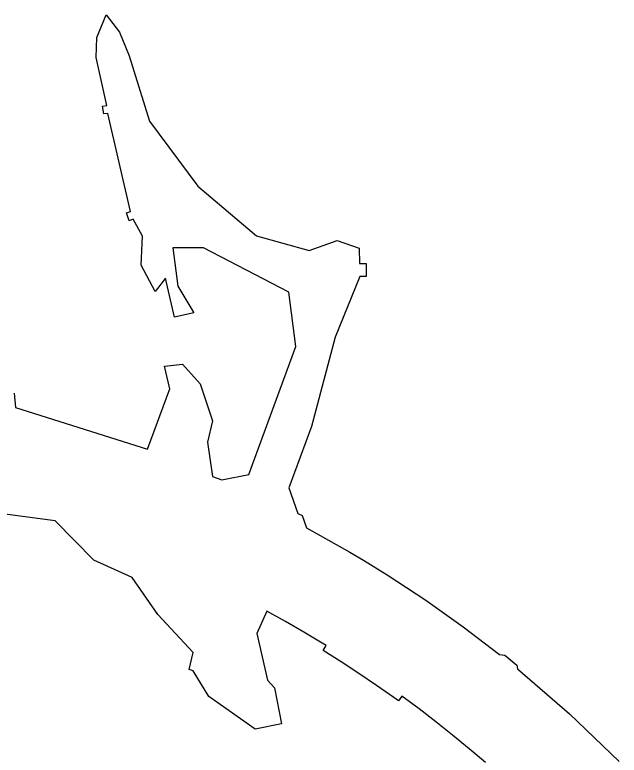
# Model space of a CAD drawing. Extents: x 2071991 to 2268989, y 436479 to 469629.
# Drawn here: x 2145926 to 2147498, y 443403 to 445328 of the extents above; entities that cross this region are included whole.
import ezdxf

# ---------------------------------------------------------------- set-up
doc = ezdxf.new("R2010")
doc.units = 0
doc.layers.add('approx_PSA', color=7, linetype='Continuous')

msp = doc.modelspace()

# ---------------------------------------------------------------- linework, layer by layer
at = {"layer": 'approx_PSA'}
for p, q in [((2146139.5, 445269.1), (2146163.8, 445328.3)), ((2146163.8, 445328.3), (2146198, 445282.7)), ((2146198, 445282.7), (2146223.6, 445221.9)), ((2146137.4, 445217.2), (2146139.5, 445269.1)), ((2146165.2, 445092.2), (2146137.4, 445217.2)), ((2146223.6, 445221.9), (2146276.2, 445052)), ((2146154.3, 445090.3), (2146165.2, 445092.2)), ((2146157, 445070.5), (2146154.3, 445090.3)), ((2146168.2, 445071.7), (2146157, 445070.5)), ((2146226.7, 444816.9), (2146168.2, 445071.7)), ((2146276.2, 445052), (2146401.6, 444882.8)), ((2146401.6, 444882.8), (2146554.6, 444753.4)), ((2146216.3, 444813.2), (2146226.7, 444816.9)), ((2146223.4, 444792.5), (2146216.3, 444813.2)), ((2146233.3, 444796.5), (2146223.4, 444792.5)), ((2146258.3, 444752.2), (2146233.3, 444796.5)), ((2146554.6, 444753.4), (2146691.5, 444715.4)), ((2146254.9, 444677.4), (2146258.3, 444752.2)), ((2146691.5, 444715.4), (2146764.5, 444740.8)), ((2146764.5, 444740.8), (2146821.4, 444721.7)), ((2146417, 444721.9), (2146337.1, 444721.9)), ((2146337.1, 444721.9), (2146349.7, 444622.2)), ((2146638.9, 444606.5), (2146417, 444721.9)), ((2146821.4, 444721.7), (2146822.2, 444681.3)), ((2146291.2, 444608.8), (2146254.9, 444677.4)), ((2146822.2, 444681.3), (2146839.7, 444681.8)), ((2146839.7, 444681.8), (2146840, 444648)), ((2146317.5, 444643.4), (2146291.2, 444608.8)), ((2146340.9, 444541.8), (2146317.5, 444643.4)), ((2146822.9, 444647.4), (2146759.3, 444489.4)), ((2146840, 444648), (2146822.9, 444647.4)), ((2146349.7, 444622.2), (2146391.8, 444553.3)), ((2146656.5, 444465.9), (2146638.9, 444606.5)), ((2146391.8, 444553.3), (2146340.9, 444541.8)), ((2146759.3, 444489.4), (2146697.2, 444257.1)), ((2146534.1, 444132.5), (2146656.5, 444465.9)), ((2146315.4, 444414.3), (2146361.7, 444419.4)), ((2146328.8, 444355.8), (2146315.4, 444414.3)), ((2146361.7, 444419.4), (2146407.7, 444368.8)), ((2146407.7, 444368.8), (2146440.3, 444272.6)), ((2146270.8, 444198.4), (2146328.8, 444355.8)), ((2145924.2, 444344.3), (2145927.6, 444307)), ((2145927.6, 444307), (2146270.8, 444198.4)), ((2146440.3, 444272.6), (2146426.8, 444216.3)), ((2146697.2, 444257.1), (2146638.4, 444097.5)), ((2146426.8, 444216.3), (2146439.8, 444127.7)), ((2146439.8, 444127.7), (2146464.6, 444118.9)), ((2146464.6, 444118.9), (2146534.1, 444132.5)), ((2146638.4, 444097.5), (2146661.7, 444031.2)), ((2146030.6, 444011.9), (2145719.3, 444053.1)), ((2146661.7, 444031.2), (2146673.3, 444026.3)), ((2146673.3, 444026.3), (2146684.6, 443994.2)), ((2146131.2, 443909.7), (2146030.6, 444011.9)), ((2146684.6, 443994.2), (2146796.9, 443931)), ((2146796.9, 443931), (2146832.7, 443909.7)), ((2146231, 443864.4), (2146131.2, 443909.7)), ((2146832.7, 443909.7), (2146894.6, 443871.4)), ((2146894.6, 443871.4), (2146994.4, 443805.8)), ((2146298, 443768.8), (2146231, 443864.4)), ((2146994.4, 443805.8), (2147091.7, 443736.7)), ((2146581.1, 443777.3), (2146555.1, 443719.3)), ((2146629.7, 443750.4), (2146581.1, 443777.3)), ((2146389.3, 443669.5), (2146298, 443768.8)), ((2146677.8, 443722.7), (2146629.7, 443750.4)), ((2147091.7, 443736.7), (2147186.6, 443664.3)), ((2146555.1, 443719.3), (2146583, 443597.6)), ((2146725.3, 443694.1), (2146677.8, 443722.7)), ((2146735.8, 443687.7), (2146725.3, 443694.1)), ((2146727.9, 443674.9), (2146735.8, 443687.7)), ((2146774.7, 443645.5), (2146727.9, 443674.9)), ((2146379.7, 443625.2), (2146389.3, 443669.5)), ((2147186.6, 443664.3), (2147200.3, 443662.4)), ((2147200.3, 443662.4), (2147231.9, 443636.9)), ((2146820.9, 443615.2), (2146774.7, 443645.5)), ((2147231.9, 443636.9), (2147233.1, 443626.9)), ((2146389.5, 443622), (2146379.7, 443625.2)), ((2146430.4, 443555.5), (2146389.5, 443622)), ((2147233.1, 443626.9), (2147368.6, 443509.8)), ((2146866.6, 443584.2), (2146820.9, 443615.2)), ((2146583, 443597.6), (2146601.3, 443577.4)), ((2146911.7, 443552.3), (2146866.6, 443584.2)), ((2146601.3, 443577.4), (2146619.5, 443484.1)), ((2146550.6, 443470.4), (2146430.4, 443555.5)), ((2146923.7, 443543.7), (2146911.7, 443552.3)), ((2146932.5, 443555.8), (2146923.7, 443543.7)), ((2146977.1, 443522.8), (2146932.5, 443555.8)), ((2147021.2, 443489.1), (2146977.1, 443522.8)), ((2147368.6, 443509.8), (2147497.7, 443385.7)), ((2146619.5, 443484.1), (2146550.6, 443470.4)), ((2147064.6, 443454.6), (2147021.2, 443489.1)), ((2147107.5, 443419.3), (2147064.6, 443454.6)), ((2147149.7, 443383.3), (2147107.5, 443419.3))]:
    msp.add_line(p, q, dxfattribs=at)

doc.saveas('drawing.dxf')
